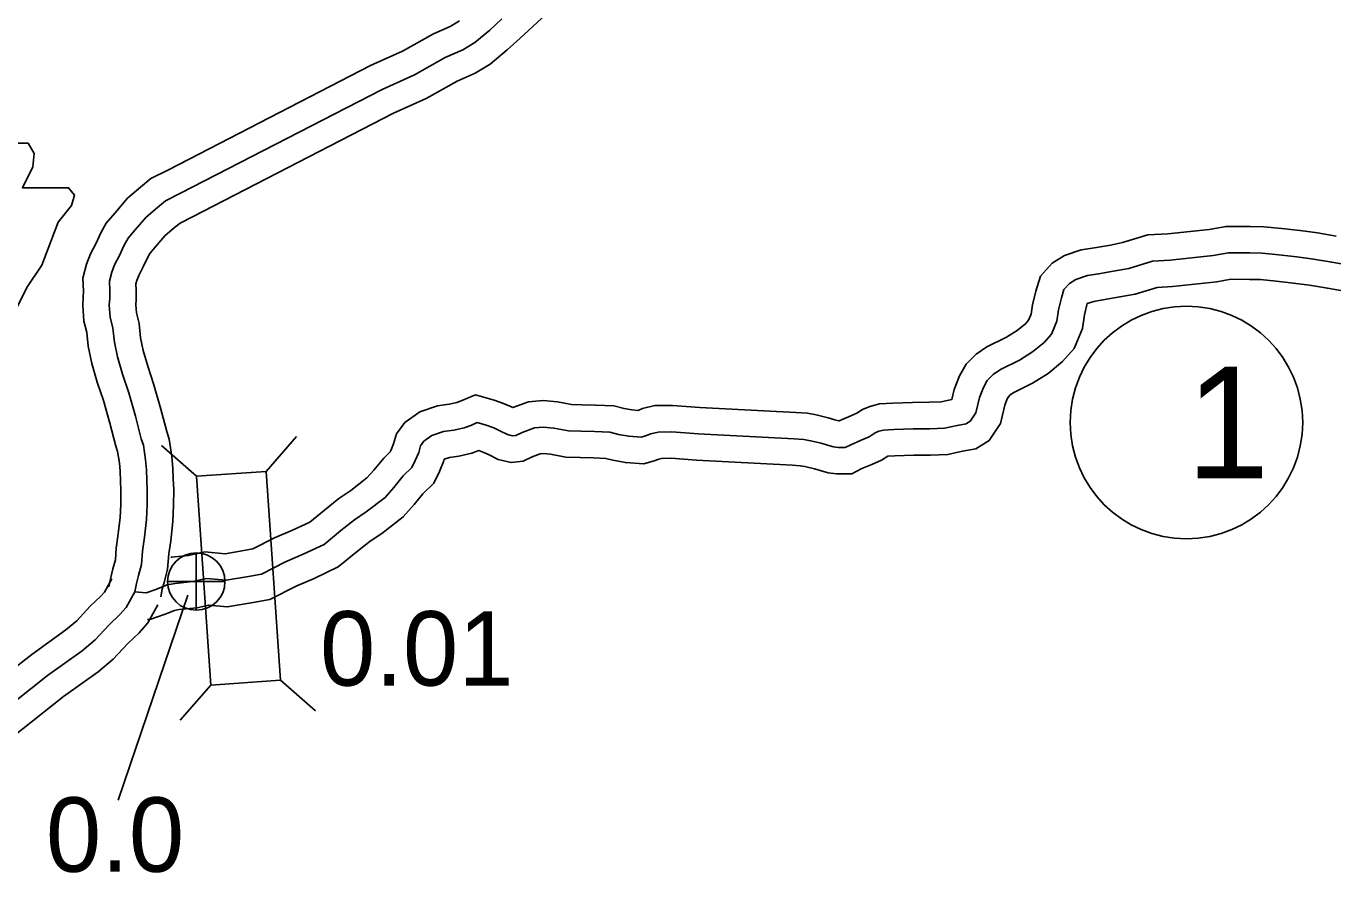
# Model space of a CAD drawing. Extents: x -83719 to 153526, y -11835 to 11446.
# Drawn here: x -4104.1 to -3856.7, y -3081.1 to -2920.9 of the extents above; entities that cross this region are included whole.
import ezdxf

# ---------------------------------------------------------------- set-up
doc = ezdxf.new("R2010")
doc.units = 0
for name, color, linetype in [('Level 10', 7, 'Continuous'), ('Level 20', 7, 'Continuous'), ('Level 21', 7, 'Continuous'), ('Level 25', 7, 'Continuous'), ('Level 26', 7, 'Continuous'), ('Level 27', 7, 'Continuous'), ('Level 58', 7, 'Continuous'), ('Level 59', 7, 'Continuous')]:
    doc.layers.add(name, color=color, linetype=linetype)

msp = doc.modelspace()

# ---------------------------------------------------------------- linework, layer by layer
at = {"layer": 'Level 10'}
for points in [[(-4004.97, -2918), (-4008.13, -2920.95), (-4010.65, -2923.23), (-4013.04, -2925.43), (-4016.25, -2928.09), (-4019.1, -2929.83), (-4022.48, -2931.35), (-4028.34, -2934.59), (-4034.53, -2937.4), (-4072.57, -2957), (-4074.94, -2958.18), (-4075.96, -2959.04), (-4077.8, -2960.62), (-4079.64, -2962.74), (-4080.66, -2963.94), (-4081.05, -2964.63), (-4081.92, -2966.49), (-4082.75, -2968.13), (-4083.11, -2969.04), (-4083.28, -2969.69), (-4083.22, -2970.89), (-4083.24, -2972.62), (-4083.31, -2973.68), (-4083.2, -2975.17), (-4082.7, -2977.19), (-4082.42, -2979.91), (-4081.91, -2982.3), (-4081.05, -2985.28), (-4079.87, -2988.81), (-4078.56, -2993.4), (-4077.46, -2997.65), (-4077.01, -2999.07), (-4076.48, -3002.36), (-4076.3, -3004.58), (-4076.24, -3006.63), (-4076.14, -3008.6), (-4076.17, -3011.61), (-4076.23, -3013.07), (-4076.28, -3014.68), (-4076.7, -3018.28), (-4077.06, -3020.79), (-4077.28, -3023.65), (-4077.97, -3026.18), (-4078.31, -3027.47), (-4078.59, -3028.93)], [(-4022.07, -2919.92), (-4023.78, -2920.97), (-4026.97, -2922.4), (-4032.83, -2925.65), (-4038.89, -2928.4), (-4077.09, -2948.08), (-4080.48, -2949.77), (-4082.43, -2951.42), (-4084.87, -2953.5), (-4087.23, -2956.23), (-4088.91, -2958.2), (-4089.95, -2960.06), (-4090.9, -2962.1), (-4091.89, -2964.02), (-4092.63, -2965.93), (-4093.35, -2968.62), (-4093.22, -2971.09), (-4093.24, -2972.23), (-4093.33, -2973.71), (-4093.12, -2976.75), (-4092.57, -2978.92), (-4092.31, -2981.46), (-4091.62, -2984.73), (-4090.6, -2988.26), (-4089.42, -2991.77), (-4088.21, -2996.02), (-4087.07, -3000.42), (-4086.76, -3001.39), (-4086.42, -3003.56), (-4086.29, -3005.14), (-4086.23, -3007.02), (-4086.14, -3008.79), (-4086.17, -3011.38), (-4086.22, -3012.72), (-4086.26, -3013.92), (-4086.62, -3017), (-4087, -3019.7), (-4087.18, -3021.92), (-4087.64, -3023.61), (-4088.06, -3025.26), (-4088.4, -3027.02)], [(-4076.67, -3021.44), (-4076.58, -3021.42), (-4073.34, -3021.09), (-4070.23, -3020.38), (-4066.38, -3020.74), (-4062.89, -3020.14), (-4061.16, -3019.81), (-4057.08, -3017.77), (-4053.68, -3016.3), (-4050.38, -3014.75), (-4047.62, -3012.48), (-4044.86, -3010.29), (-4042.62, -3008.78), (-4039.56, -3006.41), (-4038.26, -3004.95), (-4036.38, -3002.66), (-4035.16, -3001.46), (-4034.99, -3001.1), (-4034.51, -2999.93), (-4033.98, -2998.09), (-4032.36, -2995.89), (-4029.56, -2993.87), (-4026.22, -2992.74), (-4023.99, -2992.45), (-4022.57, -2992.12), (-4021.73, -2991.81), (-4018.99, -2990.66), (-4015.47, -2991.67), (-4013.7, -2992.3), (-4012.08, -2993.03), (-4011.95, -2993.1), (-4008.96, -2992.03), (-4006.22, -2991.77), (-4003.51, -2992.01), (-4000.84, -2992.49), (-3998.88, -2992.57), (-3996.31, -2992.64), (-3992.86, -2992.79), (-3990.9, -2993.29), (-3989.4, -2993.55), (-3988.25, -2993.64), (-3987.38, -2993.29), (-3985.06, -2992.72), (-3981.7, -2992.68), (-3976.57, -2993.06), (-3958.39, -2994), (-3956.19, -2994.17), (-3954.56, -2994.49), (-3952.28, -2995.02), (-3951, -2995.41), (-3950.23, -2995.62), (-3950.21, -2995.63), (-3948, -2994.67), (-3946.85, -2994.17), (-3945.74, -2993.48), (-3944.4, -2992.86), (-3942.53, -2992.37), (-3940.06, -2992.25), (-3936.28, -2992.13), (-3933.13, -2992.09), (-3930.9, -2992.01), (-3928.86, -2991.56), (-3928.44, -2989.69), (-3927.42, -2987.12), (-3926.16, -2984.91), (-3924.26, -2983.02), (-3922.23, -2981.59), (-3918.49, -2979.76), (-3916.52, -2978.51), (-3914.87, -2977.16), (-3914.33, -2976.54), (-3913.84, -2975.39), (-3913.57, -2973.63), (-3912.95, -2971.06), (-3912.11, -2968.22), (-3909.85, -2965.75), (-3907.51, -2964.29), (-3904.36, -2963.25), (-3901.89, -2962.86), (-3898.85, -2962.34), (-3896.56, -2961.89), (-3891.77, -2960.44), (-3887.96, -2960.2), (-3880.14, -2959.39), (-3876.95, -2958.81), (-3872.42, -2958.83), (-3869.84, -2958.87), (-3866.42, -2959.22), (-3863.02, -2959.61)], [(-3862.93, -2959.62), (-3859.63, -2960.06), (-3856.12, -2960.66)], [(-4081.08, -3033.18), (-4080.65, -3033.21), (-4077.76, -3032.17), (-4075.97, -3031.49), (-4075.12, -3031.32), (-4071.71, -3030.97), (-4069.57, -3030.48), (-4066, -3030.82), (-4061.11, -3029.98), (-4057.92, -3029.38), (-4052.86, -3026.84), (-4049.57, -3025.42), (-4044.98, -3023.26), (-4041.34, -3020.25), (-4038.95, -3018.37), (-4036.76, -3016.89), (-4032.7, -3013.76), (-4030.65, -3011.44), (-4028.98, -3009.42), (-4026.91, -3007.37), (-4025.85, -3005.18), (-4025.04, -3003.2), (-4024.94, -3002.87), (-4024.93, -3002.86), (-4023.96, -3002.53), (-4022.2, -3002.3), (-4019.7, -3001.72), (-4018.4, -3001.24), (-4017.43, -3001.59), (-4016.44, -3002.03), (-4014.71, -3002.94), (-4012.29, -3003.51), (-4010, -3003.22), (-4008.27, -3002.4), (-4006.78, -3001.87), (-4006.18, -3001.81), (-4004.82, -3001.93), (-4001.95, -3002.45), (-3999.23, -3002.57), (-3996.67, -3002.63), (-3994.32, -3002.74), (-3993, -3003.07), (-3990.63, -3003.49), (-3987.16, -3003.74), (-3985.21, -3003.19), (-3984.33, -3002.84), (-3983.79, -3002.71), (-3982.01, -3002.69), (-3977.2, -3003.04), (-3959.03, -3003.98), (-3957.56, -3004.09), (-3956.66, -3004.27), (-3954.85, -3004.69), (-3953.79, -3005.01), (-3952.29, -3005.43), (-3950.71, -3005.65), (-3947.81, -3005.62), (-3945.89, -3004.65), (-3944.01, -3003.84), (-3942.19, -3003.04), (-3940.99, -3002.31), (-3939.67, -3002.24), (-3936.06, -3002.13), (-3932.88, -3002.09), (-3929.64, -3001.97), (-3926.84, -3001.36), (-3924.31, -3000.88), (-3921.77, -2999.31), (-3919.64, -2996.12), (-3918.85, -2992.64), (-3918.39, -2991.46), (-3918.15, -2991.05), (-3917.81, -2990.71), (-3917.13, -2990.23), (-3913.58, -2988.5), (-3910.66, -2986.62), (-3907.89, -2984.37), (-3905.74, -2981.9), (-3904.15, -2978.15), (-3903.75, -2975.57), (-3903.29, -2973.65), (-3903.22, -2973.4), (-3901.99, -2973), (-3900.27, -2972.73), (-3897.05, -2972.17), (-3894.16, -2971.61), (-3889.98, -2970.35), (-3887.13, -2970.17), (-3878.72, -2969.3), (-3876.05, -2968.81), (-3872.52, -2968.83), (-3870.43, -2968.86), (-3867.51, -2969.16), (-3864.17, -2969.55)], [(-3864.25, -2969.54), (-3861.14, -2969.95), (-3857.77, -2970.53), (-3854.54, -2971.05)], [(-4087.86, -3025.52), (-4089.26, -3028.03), (-4089.92, -3028.77), (-4091.95, -3030.7), (-4094.46, -3033.44), (-4096.54, -3035.14), (-4103, -3039.8), (-4109.33, -3044.75)], [(-4079.14, -3030.42), (-4081.05, -3033.83), (-4082.7, -3035.71), (-4084.82, -3037.72), (-4087.57, -3040.71), (-4090.44, -3043.07), (-4096.99, -3047.79), (-4103.13, -3052.6), (-4107.34, -3055.96)]]:
    msp.add_lwpolyline(points, dxfattribs=at)
at = {"layer": 'Level 20'}
for p, q in [((-4058.66, -3005.18), (-4052.88, -2998.55)), ((-4071.83, -3006.08), (-4078.46, -3000.3)), ((-4069.12, -3045.59), (-4074.9, -3052.23)), ((-4055.95, -3044.69), (-4049.32, -3050.47))]:
    msp.add_line(p, q, dxfattribs=at)
msp.add_lwpolyline([(-4055.95, -3044.69), (-4058.66, -3005.18), (-4071.83, -3006.08), (-4069.12, -3045.59)], close=True, dxfattribs=at)
at = {"layer": 'Level 21'}
msp.add_lwpolyline([(-4154.4, -2943.05), (-4151.86, -2959.97), (-4152.99, -2985.63), (-4150.73, -2987.04), (-4146.51, -2987.04), (-4146.51, -2996.06), (-4110.98, -2996.06), (-4109.29, -2992.39), (-4109.85, -2986.47), (-4109, -2979.7), (-4105.9, -2974.35), (-4103.93, -2970.4), (-4101.11, -2966.17), (-4099.42, -2961.66), (-4098.01, -2957.99), (-4095.47, -2954.89), (-4094.91, -2952.92), (-4096.03, -2951.51), (-4104.77, -2951.51), (-4102.8, -2947.56), (-4102.52, -2945.02), (-4103.69, -2943.07)], close=True, dxfattribs=at)
at = {"layer": 'Level 25'}
msp.add_line((-4086.62, -3067.38), (-4073.45, -3028.59), dxfattribs=at)
at = {"layer": 'Level 26'}
for p, q in [((-4071.86, -3031.43), (-4071.86, -3020.6)), ((-4077.27, -3026.02), (-4066.44, -3026.02))]:
    msp.add_line(p, q, dxfattribs=at)
msp.add_circle((-4071.86, -3026.02), 5.42, dxfattribs=at)
at = {"layer": 'Level 27'}
msp.add_circle((-3884.46, -2995.92), 22, dxfattribs=at)
at = {"layer": 'Level 59'}
for points in [[(-4014.02, -2919.54), (-4016.33, -2921.67), (-4019.16, -2924), (-4021.44, -2925.4), (-4024.73, -2926.88), (-4030.58, -2930.12), (-4036.71, -2932.9), (-4074.83, -2952.54), (-4077.71, -2953.98), (-4079.19, -2955.23), (-4081.33, -2957.06), (-4083.44, -2959.49), (-4084.78, -2961.07), (-4085.5, -2962.35), (-4086.41, -2964.29), (-4087.32, -2966.07), (-4087.87, -2967.48), (-4088.31, -2969.16), (-4088.22, -2970.99), (-4088.24, -2972.42), (-4088.32, -2973.69), (-4088.16, -2975.96), (-4087.63, -2978.05), (-4087.37, -2980.69), (-4086.76, -2983.51), (-4085.82, -2986.77), (-4084.64, -2990.29), (-4083.39, -2994.71), (-4082.27, -2999.03), (-4081.88, -3000.23), (-4081.45, -3002.96), (-4081.29, -3004.86), (-4081.23, -3006.83), (-4081.14, -3008.69), (-4081.17, -3011.5), (-4081.22, -3012.9), (-4081.27, -3014.3), (-4081.66, -3017.64), (-4082.03, -3020.25), (-4082.23, -3022.79), (-4082.8, -3024.89), (-4083.18, -3026.37), (-4083.5, -3027.97)], [(-4083.5, -3027.97), (-4081.33, -3028.14), (-4079.5, -3027.49), (-4077.35, -3026.66), (-4075.85, -3026.37), (-4072.52, -3026.03), (-4069.9, -3025.43), (-4066.19, -3025.78), (-4062, -3025.06), (-4059.54, -3024.6), (-4054.97, -3022.3), (-4051.62, -3020.86), (-4047.68, -3019.01), (-4044.48, -3016.36), (-4041.91, -3014.33), (-4039.69, -3012.83), (-4036.13, -3010.09), (-4034.45, -3008.2), (-4032.68, -3006.04), (-4031.04, -3004.42), (-4030.42, -3003.14), (-4029.77, -3001.57), (-4029.42, -3000.33), (-4028.8, -2999.48), (-4027.25, -2998.36), (-4025.09, -2997.64), (-4023.09, -2997.38), (-4021.13, -2996.92), (-4019.9, -2996.47), (-4018.68, -2995.95), (-4017, -2996.43), (-4015.57, -2996.95), (-4014.26, -2997.53), (-4012.95, -2998.21), (-4012.01, -2998.44), (-4011.41, -2998.36), (-4010.19, -2997.78), (-4007.87, -2996.95), (-4006.2, -2996.79), (-4004.17, -2996.97), (-4001.39, -2997.47), (-3999.06, -2997.57), (-3996.49, -2997.64), (-3993.59, -2997.77), (-3991.95, -2998.18), (-3990.01, -2998.52), (-3987.68, -2998.69), (-3986.82, -2998.45), (-3985.85, -2998.07), (-3984.42, -2997.72), (-3981.86, -2997.68), (-3976.89, -2998.05), (-3958.71, -2998.99), (-3956.88, -2999.13), (-3955.61, -2999.38), (-3953.57, -2999.86), (-3952.4, -3000.21), (-3951.26, -3000.53), (-3950.39, -3000.65), (-3949.02, -3000.63), (-3948, -3000.12), (-3946.01, -2999.26), (-3944.52, -2998.61), (-3943.36, -2997.89), (-3942.7, -2997.58), (-3941.77, -2997.34), (-3939.87, -2997.25), (-3936.17, -2997.13), (-3933, -2997.09), (-3930.27, -2996.99), (-3927.85, -2996.46), (-3926.15, -2996.14), (-3925.32, -2995.62), (-3924.31, -2994.11), (-3923.65, -2991.17), (-3922.9, -2989.29), (-3922.15, -2987.98), (-3921.04, -2986.86), (-3919.68, -2985.91), (-3916.04, -2984.13), (-3913.59, -2982.57), (-3911.38, -2980.77), (-3910.03, -2979.22), (-3909, -2976.77), (-3908.66, -2974.6), (-3908.12, -2972.35), (-3907.64, -2970.75), (-3906.62, -2969.63), (-3905.37, -2968.85), (-3903.18, -2968.12), (-3901.08, -2967.79), (-3897.95, -2967.25), (-3895.36, -2966.75), (-3890.88, -2965.4), (-3887.55, -2965.19), (-3879.43, -2964.35), (-3876.5, -2963.81), (-3872.47, -2963.83), (-3870.13, -2963.86), (-3866.96, -2964.19), (-3863.59, -2964.58)], [(-3863.59, -2964.58), (-3860.39, -2965), (-3856.95, -2965.59), (-3853.71, -2966.12)], [(-4083.5, -3027.97), (-4085.16, -3030.93), (-4086.31, -3032.24), (-4088.38, -3034.21), (-4091.01, -3037.07), (-4093.49, -3039.11), (-4099.99, -3043.79), (-4106.23, -3048.68)]]:
    msp.add_lwpolyline(points, dxfattribs=at)

# ---------------------------------------------------------------- texts
at = {"layer": 'Level 25'}
msp.add_text('0.0', height=14.08, dxfattribs=at).set_placement((-4100.32, -3080.93))
at = {"layer": 'Level 27'}
msp.add_text('1', height=21.12, dxfattribs=at).set_placement((-3884.46, -3006.48))
at = {"layer": 'Level 58'}
msp.add_text('0.01', height=14.08, dxfattribs=at).set_placement((-4048.45, -3045.7))

doc.saveas('drawing.dxf')
